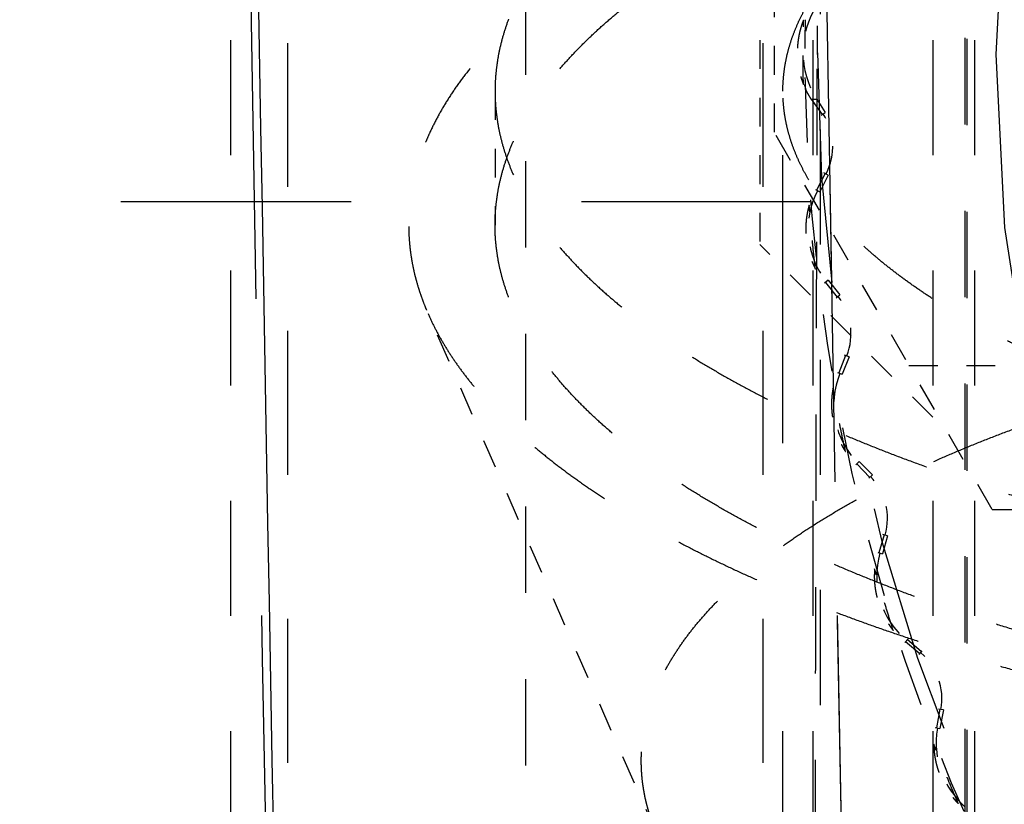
# Model space of a CAD drawing. Header units: millimetres. Extents: x 14186 to 17588, y 1400 to 3805.
# Tile 281 of 656: x 16298.19 to 16301.61, y 2690.93 to 2693.65. Entities that reach past the tile are written whole.
import ezdxf

# ---------------------------------------------------------------- set-up
doc = ezdxf.new("R2010")
doc.units = ezdxf.units.MM
doc.linetypes.add('HIDDEN', pattern=[0.2, 0.1, -0.1])
for name, color, linetype in [('DEFAULT_2', 8, 'HIDDEN'), ('INTFCLR_159558', 7, 'Continuous'), ('SHELL_64', 7, 'Continuous'), ('SHELL_77', 7, 'Continuous')]:
    doc.layers.add(name, color=color, linetype=linetype)
doc.layers.add('dim', color=82, linetype='Continuous', lineweight=9)
doc.styles.get("Standard").update_dxf_attribs({"font": 'arial.ttf'})
doc.dimstyles.new('ISO-25', dxfattribs={"dimtxt": 2.5, "dimasz": 2.5, "dimexe": 1.25, "dimexo": 0.625, "dimtad": 1, "dimtxsty": 'Standard', "dimcen": 2.5, "dimadec": 0, "dimazin": 0, "dimtfac": 1, "dimtmove": 0, "dimatfit": 3, "dimfxl": 1, "dimarcsym": 0})

# ---------------------------------------------------------------- blocks, each defined once
blk = doc.blocks.new('*D27')
at = {"layer": 'Defpoints', "color": 0, "transparency": 16777216}
for p in [(17053.8506, 3119.6874), (16297.8248, 2320.6724)]:
    blk.add_point(p, dxfattribs=at)
at = {"layer": 'dim', "color": 0, "linetype": 'Continuous', "lineweight": -2, "transparency": 16777216}
for p, q in [((17253.4695, 3330.6569), (17070.3457, 3137.1204)), ((16297.8248, 2320.6724), (17053.8506, 3119.6874)), ((16281.3297, 2303.2393), (16264.8346, 2285.8063))]:
    blk.add_line(p, q, dxfattribs=at)
at = {"layer": 'dim', "color": 0, "transparency": 16777216}
for points in [[(17067.4402, 3139.8696), (17073.2513, 3134.3712), (17053.8506, 3119.6874)], [(16278.4242, 2305.9885), (16284.2352, 2300.4902), (16297.8248, 2320.6724)]]:
    blk.add_solid(points, dxfattribs=at)
at = {"layer": 'dim', "color": 0, "transparency": 16777216, "insert": (17191.287, 3297.1711), "char_height": 30, "attachment_point": 5, "rotation": 46.5835}
blk.add_mtext('∅1100', dxfattribs=at)
blk = doc.blocks.new('*D28')
at = {"layer": 'Defpoints', "color": 0, "transparency": 16777216}
for p in [(17217.9946, 2998.669), (16133.6809, 2441.6908)]:
    blk.add_point(p, dxfattribs=at)
at = {"layer": 'dim', "color": 0, "linetype": 'Continuous', "lineweight": -2, "transparency": 16777216}
for p, q in [((17380.1399, 3081.958), (17239.3428, 3009.635)), ((16133.6809, 2441.6908), (17217.9946, 2998.669)), ((16112.3326, 2430.7248), (16090.9843, 2419.7589))]:
    blk.add_line(p, q, dxfattribs=at)
at = {"layer": 'dim', "color": 0, "transparency": 16777216}
for points in [[(17237.5152, 3013.193), (17241.1705, 3006.0769), (17217.9946, 2998.669)], [(16110.5049, 2434.2829), (16114.1603, 2427.1668), (16133.6809, 2441.6908)]]:
    blk.add_solid(points, dxfattribs=at)
at = {"layer": 'dim', "color": 0, "transparency": 16777216, "insert": (17310.2934, 3070.985), "char_height": 30, "attachment_point": 5, "rotation": 27.1882}
blk.add_mtext('∅1219', dxfattribs=at)

msp = doc.modelspace()

# ---------------------------------------------------------------- linework, layer by layer
for centre, radius in [((16675.8377, 2720.1799), 609.5), ((16675.8377, 2720.1799), 550), ((16400.8377, 2720.1799), 275)]:
    msp.add_circle(centre, radius)
at = {"color": 7, "linetype": 'Continuous'}
msp.add_arc((17874.2153, 2720.2754), 1575.4233, 180.0034721, 181.2815985, dxfattribs=at)
at = {"layer": 'DEFAULT_2', "color": 8, "linetype": 'HIDDEN', "ltscale": 10}
msp.add_line((16300.8377, 2680.1799), (16300.8377, 2760.1799), dxfattribs=at)
at = {"layer": 'DEFAULT_2', "color": 8, "linetype": 'HIDDEN', "ltscale": 5}
for p, q in [((16299.1182, 2688.0699), (16299.1182, 2697.5699)), ((16300.7682, 2697.5699), (16300.7682, 2688.0699))]:
    msp.add_line(p, q, dxfattribs=at)
at = {"layer": 'DEFAULT_2', "color": 8, "linetype": 'HIDDEN', "ltscale": 3}
for p, q in [((16301.4713, 2690.8874), (16301.4713, 2696.1726)), ((16301.4782, 2690.884), (16301.4782, 2696.1757)), ((16299.9432, 2693.7599), (16299.9432, 2687.7799))]:
    msp.add_line(p, q, dxfattribs=at)
at = {"layer": 'DEFAULT_2', "color": 8, "linetype": 'HIDDEN', "ltscale": 4}
for p, q in [((16298.9182, 2695.1799), (16298.9182, 2688.0699)), ((16300.9682, 2688.0699), (16300.9682, 2695.1799)), ((16301.3582, 2695.1799), (16301.3582, 2688.2799)), ((16301.5036, 2695.1799), (16301.5036, 2688.2799)), ((16300.9432, 2686.7799), (16300.9432, 2694.7599))]:
    msp.add_line(p, q, dxfattribs=at)
at = {"layer": 'DEFAULT_2', "color": 8, "linetype": 'HIDDEN', "ltscale": 0.9}
msp.add_line((16300.9582, 2693.5299), (16300.9582, 2694.7636), dxfattribs=at)
at = {"layer": 'DEFAULT_2', "color": 8, "linetype": 'HIDDEN'}
msp.add_line((16300.7582, 2694.3799), (16300.7582, 2692.8699), dxfattribs=at)
at = {"layer": 'DEFAULT_2', "color": 8, "linetype": 'HIDDEN', "ltscale": 0.3}
msp.add_line((16299.8377, 2693.4029), (16299.8377, 2692.9375), dxfattribs=at)
at = {"layer": 'DEFAULT_2', "color": 8, "linetype": 'HIDDEN', "ltscale": 0.05}
for p, q in [((16300.9356, 2693.3745), (16300.9743, 2693.3221)), ((16300.9841, 2693.1171), (16300.9543, 2693.0592)), ((16300.9954, 2693.1113), (16300.9656, 2693.0535)), ((16300.9855, 2692.7386), (16301.0259, 2692.6875)), ((16300.9954, 2692.7464), (16301.0358, 2692.6954)), ((16301.0558, 2692.4845), (16301.0318, 2692.424)), ((16301.0675, 2692.4798), (16301.0435, 2692.4194)), ((16301.0943, 2692.1079), (16301.1395, 2692.0611)), ((16301.1033, 2692.1167), (16301.1485, 2692.0699)), ((16301.1891, 2691.862), (16301.1711, 2691.7994)), ((16301.2012, 2691.8585), (16301.1833, 2691.796)), ((16301.2643, 2691.491), (16301.3138, 2691.4488)), ((16301.3198, 2691.4548), (16301.2697, 2691.4974)), ((16301.3827, 2691.2555), (16301.371, 2691.1915)), ((16301.3952, 2691.2533), (16301.3834, 2691.1893))]:
    msp.add_line(p, q, dxfattribs=at)
at = {"layer": 'DEFAULT_2', "color": 8, "linetype": 'HIDDEN', "ltscale": 0.01}
for p, q in [((16300.9356, 2693.3745), (16300.9556, 2693.3745)), ((16300.9708, 2693.3198), (16300.9849, 2693.3289)), ((16300.9954, 2693.1113), (16300.9804, 2693.119)), ((16300.9506, 2693.0612), (16300.9656, 2693.0535)), ((16300.9954, 2692.7464), (16300.9822, 2692.7359)), ((16301.0226, 2692.6849), (16301.0358, 2692.6954)), ((16301.0675, 2692.4798), (16301.0519, 2692.4861)), ((16301.0279, 2692.4256), (16301.0435, 2692.4194)), ((16301.1033, 2692.1167), (16301.0912, 2692.105)), ((16301.1364, 2692.0582), (16301.1485, 2692.0699)), ((16301.2012, 2691.8585), (16301.185, 2691.8632)), ((16301.1671, 2691.8006), (16301.1833, 2691.796)), ((16301.2725, 2691.5006), (16301.2616, 2691.4878)), ((16301.3111, 2691.4456), (16301.322, 2691.4585)), ((16301.3952, 2691.2533), (16301.3786, 2691.2563)), ((16301.3669, 2691.1923), (16301.3834, 2691.1893))]:
    msp.add_line(p, q, dxfattribs=at)
at = {"layer": 'DEFAULT_2', "color": 8, "linetype": 'HIDDEN', "ltscale": 0.04}
msp.add_line((16300.9556, 2693.3745), (16300.9849, 2693.3289), dxfattribs=at)
at = {"layer": 'DEFAULT_2', "color": 8, "linetype": 'HIDDEN', "ltscale": 0.6}
msp.add_line((16301.3582, 2692.2699), (16300.7582, 2692.8699), dxfattribs=at)
at = {"layer": 'DEFAULT_2', "color": 8, "linetype": 'HIDDEN', "ltscale": 11}
msp.add_lwpolyline([(16300.7648, 2720.1799), (16300.7702, 2716.1544), (16300.788, 2711.7392), (16300.817, 2707.4502), (16300.8564, 2703.2887), (16300.9051, 2699.254), (16300.9622, 2695.3449), (16301.0268, 2691.5611), (16301.0979, 2687.9028), (16301.1634, 2684.8658)], dxfattribs=at)
msp.add_circle((16307.4582, 2693.5299), 5.8792, dxfattribs=at)
for centre, radius, start, end in [((17873.8176, 2720.2717), 1575.0525, 180.0033386, 181.2905303), ((17873.8448, 2720.2719), 1573.0797, 180.0033518, 181.2905842)]:
    msp.add_arc(centre, radius, start, end, dxfattribs=at)
at = {"layer": 'DEFAULT_2', "color": 8, "linetype": 'HIDDEN', "ltscale": 0.2}
for centre, radius, start, end in [((16307.4582, 2693.5299), 6.5442, 178.94389, 180.91892), ((16300.8017, 2693.2111), 0.2094, 332.7421, 32.7421), ((16301.2186, 2692.9231), 0.2931, 152.8745, 218.3671), ((16300.865, 2692.5602), 0.2094, 338.3671, 38.3671), ((16301.3081, 2692.3144), 0.2931, 158.4995, 223.9921), ((16300.9918, 2691.9186), 0.2094, 343.9921, 43.9921), ((16301.4569, 2691.7175), 0.2931, 164.1245, 229.6171), ((16301.1809, 2691.2925), 0.2094, 349.6171, 49.6171), ((16301.6634, 2691.138), 0.2931, 169.7495, 235.2421)]:
    msp.add_arc(centre, radius, start, end, dxfattribs=at)
at = {"layer": 'DEFAULT_2', "color": 8, "linetype": 'HIDDEN', "ltscale": 8}
msp.add_arc((16307.4582, 2693.5299), 6.5, 179.94891, 0.04638, dxfattribs=at)
at = {"layer": 'DEFAULT_2', "color": 8, "linetype": 'HIDDEN', "ltscale": 2}
msp.add_arc((16307.4582, 2693.5299), 6.5442, 180.92308, 212.68584, dxfattribs=at)
at = {"layer": 'DEFAULT_2', "color": 8, "linetype": 'HIDDEN', "ltscale": 0.2}
msp.add_ellipse((16301.2092, 2693.5376), major_axis=(0.3015, -0.0004), ratio=0.999991, start_param=2.56891, end_param=3.714275, dxfattribs=at)
at = {"layer": 'DEFAULT_2', "color": 8, "linetype": 'HIDDEN', "ltscale": 3}
for points, knots in [([(16304.8377, 2695.2311), (16304.756, 2695.2311), (16304.5927, 2695.2297), (16304.3482, 2695.2231), (16304.1047, 2695.2121), (16303.8629, 2695.1968), (16303.6235, 2695.1772), (16303.3872, 2695.1533), (16303.1543, 2695.1252), (16302.9255, 2695.0929), (16302.7013, 2695.0566), (16302.4822, 2695.0163), (16302.2687, 2694.9722), (16302.0615, 2694.9243), (16301.8931, 2694.881), (16301.762, 2694.8445), (16301.6662, 2694.8165), (16301.5723, 2694.7876), (16301.4804, 2694.7579), (16301.3905, 2694.7274), (16301.3027, 2694.6961), (16301.217, 2694.664), (16301.1334, 2694.6311), (16301.0522, 2694.5975), (16300.9731, 2694.5632), (16300.8965, 2694.5282), (16300.8221, 2694.4925), (16300.7502, 2694.4561), (16300.6808, 2694.4192), (16300.6139, 2694.3816), (16300.5495, 2694.3434), (16300.4877, 2694.3046), (16300.4285, 2694.2653), (16300.3719, 2694.2255), (16300.3181, 2694.1852), (16300.2669, 2694.1444), (16300.2185, 2694.1032), (16300.1729, 2694.0615), (16300.1301, 2694.0195), (16300.0902, 2693.977), (16300.0531, 2693.9342), (16300.0188, 2693.8911), (16299.9875, 2693.8477), (16299.9591, 2693.804), (16299.9336, 2693.7601), (16299.9111, 2693.716), (16299.8915, 2693.6716), (16299.875, 2693.6271), (16299.8614, 2693.5824), (16299.8508, 2693.5376), (16299.8433, 2693.4928), (16299.8387, 2693.4478), (16299.8377, 2693.4178), (16299.8377, 2693.4029)], [0, 0, 0, 0, 0.043335, 0.08662, 0.129747, 0.172607, 0.215095, 0.257126, 0.29862, 0.339496, 0.379677, 0.419083, 0.457639, 0.495268, 0.531899, 0.54982, 0.567469, 0.584838, 0.601919, 0.618707, 0.635194, 0.651374, 0.667243, 0.682794, 0.698025, 0.71293, 0.727506, 0.741751, 0.75566, 0.769231, 0.782465, 0.795361, 0.807921, 0.820145, 0.832037, 0.843598, 0.854834, 0.86575, 0.876352, 0.886652, 0.896658, 0.906383, 0.91584, 0.925044, 0.934012, 0.942764, 0.951321, 0.959706, 0.967945, 0.976066, 0.984095, 0.992063, 1, 1, 1, 1]), ([(16300.8377, 2693.4029), (16300.8377, 2693.4148), (16300.8386, 2693.4388), (16300.8422, 2693.4748), (16300.8482, 2693.5107), (16300.8567, 2693.5465), (16300.8675, 2693.5822), (16300.8808, 2693.6179), (16300.8964, 2693.6533), (16300.9144, 2693.6887), (16300.9348, 2693.7238), (16300.9575, 2693.7588), (16300.9826, 2693.7935), (16301.0196, 2693.8401), (16301.0609, 2693.8856), (16301.1059, 2693.9298), (16301.1424, 2693.9631), (16301.1811, 2693.9961), (16301.222, 2694.0287), (16301.2651, 2694.061), (16301.3103, 2694.0928), (16301.3577, 2694.1243), (16301.4071, 2694.1553), (16301.4586, 2694.1858), (16301.5122, 2694.2159), (16301.5677, 2694.2455), (16301.6252, 2694.2745), (16301.6847, 2694.3031), (16301.746, 2694.3311), (16301.8092, 2694.3586), (16301.8743, 2694.3855), (16301.9411, 2694.4117), (16302.0096, 2694.4374), (16302.0799, 2694.4625), (16302.1766, 2694.4953), (16302.3015, 2694.5346), (16302.4563, 2694.5787), (16302.6167, 2694.62), (16302.7825, 2694.6583), (16302.9533, 2694.6936), (16303.1285, 2694.7259), (16303.3079, 2694.7549), (16303.4909, 2694.7807), (16303.6772, 2694.8032), (16303.8664, 2694.8223), (16304.0579, 2694.838), (16304.2513, 2694.8503), (16304.4461, 2694.859), (16304.6417, 2694.8643), (16304.7724, 2694.8655), (16304.8377, 2694.8655)], [0, 0, 0, 0, 0.007937, 0.015905, 0.023934, 0.032054, 0.040293, 0.048679, 0.057237, 0.065989, 0.074957, 0.08416, 0.093616, 0.10334, 0.123642, 0.134246, 0.145163, 0.156398, 0.167959, 0.179848, 0.192071, 0.20463, 0.217527, 0.230763, 0.244336, 0.258245, 0.272488, 0.287063, 0.301967, 0.317196, 0.332747, 0.348616, 0.364797, 0.381285, 0.398072, 0.432521, 0.46809, 0.504724, 0.542355, 0.580909, 0.620314, 0.660493, 0.701369, 0.742865, 0.784901, 0.827396, 0.870261, 0.91339, 0.956673, 1, 1, 1, 1]), ([(16299.8377, 2692.9375), (16299.8377, 2692.9525), (16299.8387, 2692.9825), (16299.8433, 2693.0274), (16299.8508, 2693.0723), (16299.8614, 2693.117), (16299.875, 2693.1617), (16299.8915, 2693.2062), (16299.9111, 2693.2506), (16299.9336, 2693.2947), (16299.9591, 2693.3387), (16299.9875, 2693.3824), (16300.0188, 2693.4258), (16300.0531, 2693.4689), (16300.0902, 2693.5117), (16300.1301, 2693.5541), (16300.1729, 2693.5961), (16300.2185, 2693.6378), (16300.2669, 2693.679), (16300.3181, 2693.7198), (16300.3719, 2693.7601), (16300.4285, 2693.7999), (16300.4877, 2693.8392), (16300.5495, 2693.878), (16300.6139, 2693.9162), (16300.6808, 2693.9538), (16300.7502, 2693.9908), (16300.8221, 2694.0271), (16300.8964, 2694.0628), (16300.9731, 2694.0978), (16301.0521, 2694.1321), (16301.1334, 2694.1657), (16301.2169, 2694.1986), (16301.3026, 2694.2307), (16301.3905, 2694.262), (16301.4804, 2694.2925), (16301.5723, 2694.3222), (16301.6662, 2694.3511), (16301.762, 2694.3791), (16301.8931, 2694.4156), (16302.0615, 2694.4589), (16302.2687, 2694.5068), (16302.4821, 2694.551), (16302.7012, 2694.5912), (16302.9255, 2694.6276), (16303.1543, 2694.6598), (16303.3871, 2694.6879), (16303.6235, 2694.7118), (16303.8629, 2694.7314), (16304.1047, 2694.7467), (16304.3482, 2694.7577), (16304.5927, 2694.7643), (16304.756, 2694.7658), (16304.8377, 2694.7658)], [0, 0, 0, 0, 0.007937, 0.015905, 0.023934, 0.032054, 0.040294, 0.048679, 0.057236, 0.065987, 0.074956, 0.08416, 0.093616, 0.103341, 0.113347, 0.123646, 0.134249, 0.145165, 0.1564, 0.167962, 0.179853, 0.192077, 0.204636, 0.217532, 0.230766, 0.244337, 0.258246, 0.27249, 0.287066, 0.301971, 0.317201, 0.332753, 0.348621, 0.364801, 0.381288, 0.398076, 0.415157, 0.432526, 0.450175, 0.468096, 0.504727, 0.542356, 0.580912, 0.620319, 0.660499, 0.701376, 0.74287, 0.784902, 0.827391, 0.870252, 0.913379, 0.956665, 1, 1, 1, 1]), ([(16300.9432, 2687.7799), (16300.9438, 2688.0197), (16300.9449, 2688.4994), (16300.9463, 2689.0989), (16300.9474, 2689.5786), (16300.9483, 2689.9383), (16300.9491, 2690.298), (16300.9499, 2690.6578), (16300.9508, 2691.0175), (16300.9516, 2691.3773), (16300.9525, 2691.737), (16300.9537, 2692.2166), (16300.9553, 2692.8162), (16300.9566, 2693.2959), (16300.9573, 2693.5357)], [0, 0, 0, 0, 0.125, 0.25, 0.3125, 0.375, 0.4375, 0.5, 0.5625, 0.625, 0.6875, 0.75, 0.875, 1, 1, 1, 1]), ([(16299.8377, 2693.4029), (16299.8377, 2693.3879), (16299.8387, 2693.3579), (16299.8433, 2693.313), (16299.8508, 2693.2681), (16299.8614, 2693.2233), (16299.875, 2693.1787), (16299.8915, 2693.1341), (16299.9111, 2693.0898), (16299.9336, 2693.0456), (16299.9591, 2693.0017), (16299.9875, 2692.958), (16300.0188, 2692.9146), (16300.0531, 2692.8715), (16300.0902, 2692.8287), (16300.1301, 2692.7863), (16300.1729, 2692.7442), (16300.2185, 2692.7026), (16300.2669, 2692.6613), (16300.3181, 2692.6205), (16300.3719, 2692.5802), (16300.4285, 2692.5404), (16300.4877, 2692.5011), (16300.5495, 2692.4624), (16300.6139, 2692.4242), (16300.6808, 2692.3866), (16300.7502, 2692.3496), (16300.8221, 2692.3133), (16300.8964, 2692.2776), (16300.9731, 2692.2426), (16301.0521, 2692.2082), (16301.1334, 2692.1746), (16301.2169, 2692.1418), (16301.3026, 2692.1097), (16301.3905, 2692.0784), (16301.4804, 2692.0478), (16301.5723, 2692.0181), (16301.6662, 2691.9892), (16301.762, 2691.9612), (16301.8931, 2691.9247), (16302.0615, 2691.8815), (16302.2687, 2691.8335), (16302.4821, 2691.7894), (16302.7012, 2691.7491), (16302.9255, 2691.7128), (16303.1543, 2691.6806), (16303.3871, 2691.6525), (16303.6235, 2691.6286), (16303.8629, 2691.6089), (16304.1047, 2691.5936), (16304.3482, 2691.5827), (16304.5927, 2691.5761), (16304.756, 2691.5746), (16304.8377, 2691.5746)], [0, 0, 0, 0, 0.007937, 0.015905, 0.023934, 0.032054, 0.040294, 0.048679, 0.057236, 0.065987, 0.074956, 0.08416, 0.093616, 0.103341, 0.113347, 0.123646, 0.134249, 0.145165, 0.1564, 0.167962, 0.179853, 0.192077, 0.204636, 0.217532, 0.230766, 0.244337, 0.258246, 0.27249, 0.287066, 0.301971, 0.317201, 0.332753, 0.348621, 0.364801, 0.381288, 0.398076, 0.415157, 0.432526, 0.450175, 0.468096, 0.504727, 0.542356, 0.580912, 0.620319, 0.660499, 0.701376, 0.74287, 0.784902, 0.827391, 0.870252, 0.913379, 0.956665, 1, 1, 1, 1]), ([(16304.8377, 2691.9403), (16304.7724, 2691.9403), (16304.6417, 2691.9414), (16304.4461, 2691.9467), (16304.2513, 2691.9555), (16304.0579, 2691.9677), (16303.8664, 2691.9834), (16303.6773, 2692.0026), (16303.491, 2692.025), (16303.3079, 2692.0508), (16303.1286, 2692.0799), (16302.9533, 2692.1121), (16302.7825, 2692.1474), (16302.6167, 2692.1857), (16302.4563, 2692.227), (16302.3016, 2692.2711), (16302.1767, 2692.3104), (16302.0799, 2692.3433), (16302.0097, 2692.3683), (16301.9411, 2692.394), (16301.8743, 2692.4203), (16301.8093, 2692.4471), (16301.7461, 2692.4746), (16301.6847, 2692.5026), (16301.6253, 2692.5312), (16301.5678, 2692.5603), (16301.5122, 2692.5898), (16301.4586, 2692.6199), (16301.4071, 2692.6505), (16301.3577, 2692.6815), (16301.3103, 2692.7129), (16301.2651, 2692.7448), (16301.222, 2692.777), (16301.1811, 2692.8096), (16301.1424, 2692.8426), (16301.1059, 2692.8759), (16301.0609, 2692.9202), (16301.0197, 2692.9656), (16300.9826, 2693.0122), (16300.9576, 2693.047), (16300.9348, 2693.0819), (16300.9144, 2693.1171), (16300.8964, 2693.1524), (16300.8808, 2693.1879), (16300.8675, 2693.2235), (16300.8567, 2693.2592), (16300.8482, 2693.2951), (16300.8422, 2693.331), (16300.8386, 2693.3669), (16300.8377, 2693.3909), (16300.8377, 2693.4029)], [0, 0, 0, 0, 0.043328, 0.08661, 0.129738, 0.172602, 0.215096, 0.257131, 0.298626, 0.339502, 0.379681, 0.419085, 0.457639, 0.495269, 0.531903, 0.567472, 0.601921, 0.618708, 0.635196, 0.651377, 0.667246, 0.682798, 0.698027, 0.712931, 0.727506, 0.74175, 0.755659, 0.769233, 0.782469, 0.795366, 0.807925, 0.820148, 0.832038, 0.843599, 0.854835, 0.865752, 0.876356, 0.896659, 0.906383, 0.915839, 0.925042, 0.93401, 0.942763, 0.95132, 0.959707, 0.967946, 0.976066, 0.984095, 0.992063, 1, 1, 1, 1]), ([(16304.8377, 2691.1092), (16304.756, 2691.1092), (16304.5927, 2691.1107), (16304.3482, 2691.1173), (16304.1047, 2691.1283), (16303.8629, 2691.1436), (16303.6235, 2691.1632), (16303.3872, 2691.1871), (16303.1543, 2691.2152), (16302.9255, 2691.2474), (16302.7013, 2691.2837), (16302.4822, 2691.324), (16302.2687, 2691.3682), (16302.0615, 2691.4161), (16301.8931, 2691.4594), (16301.762, 2691.4958), (16301.6662, 2691.5239), (16301.5723, 2691.5527), (16301.4804, 2691.5824), (16301.3905, 2691.613), (16301.3027, 2691.6443), (16301.217, 2691.6764), (16301.1334, 2691.7093), (16301.0522, 2691.7429), (16300.9731, 2691.7772), (16300.8965, 2691.8122), (16300.8221, 2691.8479), (16300.7502, 2691.8842), (16300.6808, 2691.9212), (16300.6139, 2691.9588), (16300.5495, 2691.997), (16300.4877, 2692.0357), (16300.4285, 2692.075), (16300.3719, 2692.1149), (16300.3181, 2692.1552), (16300.2669, 2692.196), (16300.2185, 2692.2372), (16300.1729, 2692.2788), (16300.1301, 2692.3209), (16300.0902, 2692.3633), (16300.0531, 2692.4061), (16300.0188, 2692.4492), (16299.9875, 2692.4926), (16299.9591, 2692.5363), (16299.9336, 2692.5802), (16299.9111, 2692.6244), (16299.8915, 2692.6688), (16299.875, 2692.7133), (16299.8614, 2692.758), (16299.8508, 2692.8027), (16299.8433, 2692.8476), (16299.8387, 2692.8925), (16299.8377, 2692.9225), (16299.8377, 2692.9375)], [0, 0, 0, 0, 0.043335, 0.08662, 0.129747, 0.172607, 0.215095, 0.257126, 0.29862, 0.339496, 0.379677, 0.419083, 0.457639, 0.495268, 0.531899, 0.54982, 0.567469, 0.584838, 0.601919, 0.618707, 0.635194, 0.651374, 0.667243, 0.682794, 0.698025, 0.71293, 0.727506, 0.741751, 0.75566, 0.769231, 0.782465, 0.795361, 0.807921, 0.820145, 0.832037, 0.843598, 0.854834, 0.86575, 0.876352, 0.886652, 0.896658, 0.906383, 0.91584, 0.925044, 0.934012, 0.942764, 0.951321, 0.959706, 0.967945, 0.976066, 0.984095, 0.992063, 1, 1, 1, 1])]:
    msp.add_open_spline(points, degree=3, knots=knots, dxfattribs=at)
at = {"layer": 'DEFAULT_2', "color": 8, "linetype": 'HIDDEN', "ltscale": 0.2}
for points, knots in [([(16300.9093, 2693.6496), (16300.9084, 2693.6474), (16300.9067, 2693.643), (16300.9046, 2693.6374), (16300.9031, 2693.6329), (16300.902, 2693.6295), (16300.9009, 2693.6261), (16300.8999, 2693.6226), (16300.8989, 2693.6192), (16300.8979, 2693.6157), (16300.897, 2693.6123), (16300.8963, 2693.6094), (16300.8958, 2693.6071), (16300.8954, 2693.6053), (16300.895, 2693.6036), (16300.8944, 2693.6013), (16300.8938, 2693.5983), (16300.8931, 2693.5948), (16300.8925, 2693.5913), (16300.8917, 2693.5866), (16300.8908, 2693.5807), (16300.89, 2693.5748), (16300.8895, 2693.5701), (16300.8891, 2693.5665), (16300.8889, 2693.5636), (16300.8887, 2693.5612), (16300.8885, 2693.5588), (16300.8883, 2693.5558), (16300.8881, 2693.5511), (16300.8879, 2693.5451), (16300.8878, 2693.538), (16300.8878, 2693.5308), (16300.888, 2693.5248), (16300.8883, 2693.5201), (16300.8885, 2693.5165), (16300.8888, 2693.513), (16300.8892, 2693.5082), (16300.8898, 2693.5023), (16300.8905, 2693.4964), (16300.8912, 2693.4916), (16300.8918, 2693.4881), (16300.8924, 2693.4846), (16300.893, 2693.4811), (16300.8937, 2693.4776), (16300.8944, 2693.4741), (16300.8952, 2693.4706), (16300.896, 2693.4671), (16300.8969, 2693.4636), (16300.8981, 2693.459), (16300.8993, 2693.4544), (16300.9005, 2693.4504), (16300.9012, 2693.4481), (16300.9019, 2693.4458), (16300.9029, 2693.443), (16300.9044, 2693.4385), (16300.9064, 2693.4329), (16300.9081, 2693.4284), (16300.909, 2693.4262)], [0, 0, 0, 0, 0.031246, 0.062496, 0.078123, 0.093749, 0.109375, 0.125001, 0.140627, 0.156252, 0.171877, 0.187501, 0.195314, 0.203126, 0.210939, 0.218751, 0.234376, 0.250002, 0.265627, 0.281252, 0.312502, 0.343752, 0.359377, 0.375002, 0.390627, 0.398439, 0.406252, 0.421877, 0.437501, 0.468751, 0.5, 0.531249, 0.562498, 0.578123, 0.593748, 0.609373, 0.624998, 0.656247, 0.687497, 0.703122, 0.718748, 0.734373, 0.749998, 0.765624, 0.781249, 0.796874, 0.812499, 0.828123, 0.843748, 0.874999, 0.890624, 0.898437, 0.906251, 0.921877, 0.937504, 0.968754, 1, 1, 1, 1]), ([(16300.909, 2693.4262), (16300.9087, 2693.4448), (16300.9083, 2693.4821), (16300.9081, 2693.5379), (16300.9084, 2693.5938), (16300.9089, 2693.631), (16300.9093, 2693.6496)], [0, 0, 0, 0, 0.25, 0.5, 0.75, 1, 1, 1, 1]), ([(16300.9291, 2693.0072), (16300.9284, 2693.0049), (16300.9271, 2693.0003), (16300.9257, 2692.9945), (16300.9246, 2692.9899), (16300.9238, 2692.9864), (16300.9231, 2692.9829), (16300.9224, 2692.9794), (16300.9217, 2692.9758), (16300.9211, 2692.9723), (16300.9205, 2692.9688), (16300.9201, 2692.9658), (16300.9198, 2692.9635), (16300.9196, 2692.9617), (16300.9193, 2692.9599), (16300.9191, 2692.9576), (16300.9187, 2692.9546), (16300.9184, 2692.951), (16300.9181, 2692.9475), (16300.9177, 2692.9427), (16300.9174, 2692.9368), (16300.9172, 2692.9308), (16300.9172, 2692.926), (16300.9172, 2692.9225), (16300.9172, 2692.9195), (16300.9173, 2692.9171), (16300.9173, 2692.9147), (16300.9174, 2692.9117), (16300.9176, 2692.907), (16300.918, 2692.901), (16300.9186, 2692.8939), (16300.9194, 2692.8868), (16300.9202, 2692.8809), (16300.9209, 2692.8762), (16300.9214, 2692.8726), (16300.9221, 2692.8691), (16300.9229, 2692.8644), (16300.9241, 2692.8586), (16300.9254, 2692.8528), (16300.9266, 2692.8481), (16300.9275, 2692.8447), (16300.9284, 2692.8412), (16300.9294, 2692.8378), (16300.9304, 2692.8344), (16300.9315, 2692.831), (16300.9326, 2692.8276), (16300.9338, 2692.8242), (16300.935, 2692.8208), (16300.9366, 2692.8163), (16300.9383, 2692.8119), (16300.9399, 2692.808), (16300.9408, 2692.8058), (16300.9418, 2692.8036), (16300.943, 2692.8009), (16300.9449, 2692.7966), (16300.9475, 2692.7912), (16300.9496, 2692.7869), (16300.9507, 2692.7848)], [0, 0, 0, 0, 0.031246, 0.062496, 0.078123, 0.093749, 0.109375, 0.125001, 0.140627, 0.156252, 0.171877, 0.187501, 0.195314, 0.203126, 0.210939, 0.218751, 0.234376, 0.250002, 0.265627, 0.281252, 0.312502, 0.343752, 0.359377, 0.375002, 0.390627, 0.398439, 0.406252, 0.421877, 0.437501, 0.468751, 0.5, 0.531249, 0.562498, 0.578123, 0.593748, 0.609373, 0.624998, 0.656247, 0.687497, 0.703122, 0.718748, 0.734373, 0.749998, 0.765624, 0.781249, 0.796874, 0.812499, 0.828123, 0.843748, 0.874999, 0.890624, 0.898437, 0.906251, 0.921877, 0.937504, 0.968754, 1, 1, 1, 1]), ([(16300.9507, 2692.7848), (16300.9486, 2692.8033), (16300.9445, 2692.8403), (16300.9389, 2692.8959), (16300.9337, 2692.9515), (16300.9306, 2692.9886), (16300.9291, 2693.0072)], [0, 0, 0, 0, 0.25, 0.5, 0.75, 1, 1, 1, 1]), ([(16301.0118, 2692.3697), (16301.0113, 2692.3674), (16301.0105, 2692.3627), (16301.0096, 2692.3568), (16301.009, 2692.3521), (16301.0085, 2692.3485), (16301.0081, 2692.3449), (16301.0078, 2692.3414), (16301.0075, 2692.3378), (16301.0072, 2692.3343), (16301.007, 2692.3307), (16301.0069, 2692.3277), (16301.0068, 2692.3253), (16301.0067, 2692.3235), (16301.0067, 2692.3218), (16301.0066, 2692.3194), (16301.0066, 2692.3164), (16301.0066, 2692.3128), (16301.0067, 2692.3092), (16301.0068, 2692.3045), (16301.0071, 2692.2985), (16301.0075, 2692.2926), (16301.0079, 2692.2878), (16301.0082, 2692.2843), (16301.0085, 2692.2813), (16301.0088, 2692.2789), (16301.0091, 2692.2766), (16301.0095, 2692.2736), (16301.0102, 2692.2689), (16301.0111, 2692.263), (16301.0124, 2692.256), (16301.0139, 2692.249), (16301.0153, 2692.2432), (16301.0164, 2692.2385), (16301.0173, 2692.2351), (16301.0183, 2692.2316), (16301.0196, 2692.2271), (16301.0214, 2692.2214), (16301.0233, 2692.2157), (16301.0249, 2692.2112), (16301.0261, 2692.2079), (16301.0274, 2692.2045), (16301.0287, 2692.2012), (16301.03, 2692.1979), (16301.0314, 2692.1946), (16301.0329, 2692.1913), (16301.0344, 2692.1881), (16301.0359, 2692.1848), (16301.0379, 2692.1805), (16301.0401, 2692.1763), (16301.042, 2692.1726), (16301.0432, 2692.1705), (16301.0443, 2692.1684), (16301.0458, 2692.1658), (16301.0482, 2692.1617), (16301.0512, 2692.1566), (16301.0538, 2692.1525), (16301.0551, 2692.1505)], [0, 0, 0, 0, 0.031246, 0.062496, 0.078123, 0.093749, 0.109375, 0.125001, 0.140627, 0.156252, 0.171877, 0.187501, 0.195314, 0.203126, 0.210939, 0.218751, 0.234376, 0.250002, 0.265627, 0.281252, 0.312502, 0.343752, 0.359377, 0.375002, 0.390627, 0.398439, 0.406252, 0.421877, 0.437501, 0.468751, 0.5, 0.531249, 0.562498, 0.578123, 0.593748, 0.609373, 0.624998, 0.656247, 0.687497, 0.703122, 0.718748, 0.734373, 0.749998, 0.765624, 0.781249, 0.796874, 0.812499, 0.828123, 0.843748, 0.874999, 0.890624, 0.898437, 0.906251, 0.921877, 0.937504, 0.968754, 1, 1, 1, 1]), ([(16301.0551, 2692.1505), (16301.0511, 2692.1687), (16301.0435, 2692.2052), (16301.0324, 2692.2599), (16301.0218, 2692.3148), (16301.0151, 2692.3514), (16301.0118, 2692.3697)], [0, 0, 0, 0, 0.25, 0.5, 0.75, 1, 1, 1, 1]), ([(16301.1565, 2691.7434), (16301.1563, 2691.7411), (16301.1559, 2691.7363), (16301.1556, 2691.7304), (16301.1555, 2691.7256), (16301.1554, 2691.722), (16301.1553, 2691.7184), (16301.1554, 2691.7149), (16301.1554, 2691.7113), (16301.1555, 2691.7077), (16301.1556, 2691.7041), (16301.1558, 2691.7012), (16301.1559, 2691.6988), (16301.156, 2691.697), (16301.1562, 2691.6952), (16301.1564, 2691.6928), (16301.1566, 2691.6899), (16301.157, 2691.6863), (16301.1574, 2691.6828), (16301.158, 2691.678), (16301.1588, 2691.6721), (16301.1598, 2691.6662), (16301.1607, 2691.6616), (16301.1614, 2691.6581), (16301.162, 2691.6551), (16301.1625, 2691.6528), (16301.163, 2691.6505), (16301.1637, 2691.6476), (16301.1648, 2691.6429), (16301.1664, 2691.6372), (16301.1683, 2691.6303), (16301.1705, 2691.6235), (16301.1724, 2691.6179), (16301.174, 2691.6134), (16301.1753, 2691.61), (16301.1766, 2691.6067), (16301.1783, 2691.6022), (16301.1806, 2691.5968), (16301.1831, 2691.5913), (16301.1851, 2691.587), (16301.1866, 2691.5838), (16301.1882, 2691.5806), (16301.1899, 2691.5774), (16301.1916, 2691.5742), (16301.1933, 2691.5711), (16301.195, 2691.568), (16301.1968, 2691.5649), (16301.1986, 2691.5618), (16301.2011, 2691.5577), (16301.2037, 2691.5537), (16301.206, 2691.5502), (16301.2073, 2691.5483), (16301.2087, 2691.5463), (16301.2104, 2691.5438), (16301.2131, 2691.54), (16301.2167, 2691.5352), (16301.2196, 2691.5314), (16301.2211, 2691.5296)], [0, 0, 0, 0, 0.031246, 0.062496, 0.078123, 0.093749, 0.109375, 0.125001, 0.140627, 0.156252, 0.171877, 0.187501, 0.195314, 0.203126, 0.210939, 0.218751, 0.234376, 0.250002, 0.265627, 0.281252, 0.312502, 0.343752, 0.359377, 0.375002, 0.390627, 0.398439, 0.406252, 0.421877, 0.437501, 0.468751, 0.5, 0.531249, 0.562498, 0.578123, 0.593748, 0.609373, 0.624998, 0.656247, 0.687497, 0.703122, 0.718748, 0.734373, 0.749998, 0.765624, 0.781249, 0.796874, 0.812499, 0.828123, 0.843748, 0.874999, 0.890624, 0.898437, 0.906251, 0.921877, 0.937504, 0.968754, 1, 1, 1, 1]), ([(16301.2211, 2691.5296), (16301.2154, 2691.5473), (16301.2042, 2691.5828), (16301.1878, 2691.6362), (16301.1719, 2691.6897), (16301.1616, 2691.7255), (16301.1565, 2691.7434)], [0, 0, 0, 0, 0.25, 0.5, 0.75, 1, 1, 1, 1]), ([(16301.4472, 2690.9279), (16301.4398, 2690.9449), (16301.4252, 2690.9792), (16301.4036, 2691.0307), (16301.3825, 2691.0824), (16301.3688, 2691.117), (16301.362, 2691.1344)], [0, 0, 0, 0, 0.25, 0.5, 0.75, 1, 1, 1, 1]), ([(16301.362, 2691.1344), (16301.362, 2691.132), (16301.3621, 2691.1272), (16301.3624, 2691.1213), (16301.3627, 2691.1165), (16301.3629, 2691.1129), (16301.3632, 2691.1094), (16301.3636, 2691.1058), (16301.364, 2691.1023), (16301.3644, 2691.0987), (16301.3649, 2691.0952), (16301.3654, 2691.0922), (16301.3658, 2691.0899), (16301.366, 2691.0881), (16301.3664, 2691.0863), (16301.3668, 2691.084), (16301.3673, 2691.0811), (16301.368, 2691.0776), (16301.3688, 2691.0741), (16301.3698, 2691.0694), (16301.3712, 2691.0636), (16301.3728, 2691.0579), (16301.3741, 2691.0533), (16301.3752, 2691.0499), (16301.376, 2691.047), (16301.3768, 2691.0448), (16301.3775, 2691.0425), (16301.3785, 2691.0397), (16301.3801, 2691.0352), (16301.3822, 2691.0296), (16301.3848, 2691.023), (16301.3876, 2691.0164), (16301.3901, 2691.0109), (16301.3921, 2691.0066), (16301.3937, 2691.0034), (16301.3953, 2691.0002), (16301.3975, 2690.996), (16301.4003, 2690.9908), (16301.4033, 2690.9856), (16301.4057, 2690.9815), (16301.4076, 2690.9784), (16301.4095, 2690.9754), (16301.4114, 2690.9724), (16301.4134, 2690.9694), (16301.4154, 2690.9665), (16301.4175, 2690.9635), (16301.4196, 2690.9606), (16301.4217, 2690.9577), (16301.4245, 2690.9539), (16301.4275, 2690.9502), (16301.4301, 2690.9469), (16301.4316, 2690.9451), (16301.4332, 2690.9433), (16301.4351, 2690.941), (16301.4382, 2690.9374), (16301.4423, 2690.933), (16301.4455, 2690.9296), (16301.4472, 2690.9279)], [0, 0, 0, 0, 0.031246, 0.062496, 0.078123, 0.093749, 0.109375, 0.125001, 0.140627, 0.156252, 0.171877, 0.187501, 0.195314, 0.203126, 0.210939, 0.218751, 0.234376, 0.250002, 0.265627, 0.281252, 0.312502, 0.343752, 0.359377, 0.375002, 0.390627, 0.398439, 0.406252, 0.421877, 0.437501, 0.468751, 0.5, 0.531249, 0.562498, 0.578123, 0.593748, 0.609373, 0.624998, 0.656247, 0.687497, 0.703122, 0.718748, 0.734373, 0.749998, 0.765624, 0.781249, 0.796874, 0.812499, 0.828123, 0.843748, 0.874999, 0.890624, 0.898437, 0.906251, 0.921877, 0.937504, 0.968754, 1, 1, 1, 1])]:
    msp.add_open_spline(points, degree=3, knots=knots, dxfattribs=at)
at = {"layer": 'DEFAULT_2', "color": 8, "linetype": 'HIDDEN', "ltscale": 0.04}
msp.add_open_spline([(16300.9124, 2693.4244), (16300.9128, 2693.4234), (16300.9136, 2693.4212), (16300.9145, 2693.4178), (16300.9153, 2693.4145), (16300.916, 2693.4116), (16300.9166, 2693.4094), (16300.9171, 2693.4078), (16300.9177, 2693.4062), (16300.9186, 2693.404), (16300.9198, 2693.4014), (16300.9214, 2693.3984), (16300.9229, 2693.3958), (16300.924, 2693.3938), (16300.9249, 2693.3923), (16300.9258, 2693.3908), (16300.9267, 2693.3893), (16300.9275, 2693.3878), (16300.9287, 2693.3858), (16300.9302, 2693.3834), (16300.9319, 2693.3804), (16300.9337, 2693.3774), (16300.935, 2693.3755), (16300.9356, 2693.3745)], degree=3, knots=[0, 0, 0, 0, 0.062377, 0.124894, 0.187548, 0.250112, 0.281299, 0.312422, 0.343512, 0.374613, 0.436947, 0.499535, 0.562329, 0.593759, 0.625181, 0.656569, 0.687909, 0.719205, 0.750465, 0.812898, 0.875259, 0.937604, 1, 1, 1, 1], dxfattribs=at)
at = {"layer": 'INTFCLR_159558', "color": 8, "linetype": 'HIDDEN', "ltscale": 7}
msp.add_circle((16304.8377, 2689.1799), 9, dxfattribs=at)
at = {"layer": 'SHELL_64', "color": 8, "linetype": 'HIDDEN', "ltscale": 8}
msp.add_line((16315.3377, 2693.0186), (16294.3377, 2693.0186), dxfattribs=at)
at = {"layer": 'SHELL_64', "color": 8, "linetype": 'HIDDEN'}
msp.add_line((16300.4027, 2690.8153), (16299.6049, 2692.6299), dxfattribs=at)
at = {"layer": 'SHELL_64', "color": 8, "linetype": 'HIDDEN', "ltscale": 3}
for points, knots in [([(16304.8377, 2694.8755), (16304.79, 2694.8755), (16304.6946, 2694.875), (16304.5515, 2694.8729), (16304.4086, 2694.8693), (16304.2659, 2694.8644), (16304.1237, 2694.858), (16303.982, 2694.8503), (16303.8409, 2694.8411), (16303.7006, 2694.8306), (16303.5611, 2694.8186), (16303.377, 2694.801), (16303.1944, 2694.7805), (16303.0135, 2694.7573), (16302.8797, 2694.7386), (16302.7473, 2694.7186), (16302.5738, 2694.6903), (16302.4026, 2694.6594), (16302.234, 2694.6257), (16302.1102, 2694.5994), (16301.9884, 2694.5718), (16301.8686, 2694.5431), (16301.7511, 2694.5132), (16301.6358, 2694.4821), (16301.5228, 2694.4499), (16301.4122, 2694.4166), (16301.3042, 2694.3822), (16301.1987, 2694.3468), (16301.0959, 2694.3103), (16300.9958, 2694.2728), (16300.8986, 2694.2344), (16300.8042, 2694.195), (16300.7127, 2694.1547), (16300.6243, 2694.1135), (16300.5389, 2694.0714), (16300.4567, 2694.0286), (16300.3777, 2693.9849), (16300.3019, 2693.9404), (16300.2295, 2693.8952), (16300.1604, 2693.8494), (16300.0947, 2693.8028), (16300.0325, 2693.7556), (16299.9738, 2693.7078), (16299.9186, 2693.6595), (16299.867, 2693.6106), (16299.8191, 2693.5612), (16299.7748, 2693.5114), (16299.7342, 2693.4611), (16299.6973, 2693.4105), (16299.6642, 2693.3594), (16299.6349, 2693.3081), (16299.6135, 2693.2648), (16299.5983, 2693.2301), (16299.588, 2693.2042), (16299.5786, 2693.1782), (16299.5702, 2693.1522), (16299.5627, 2693.1261), (16299.5562, 2693.1), (16299.5507, 2693.0739), (16299.5461, 2693.0477), (16299.5426, 2693.0215), (16299.5399, 2692.9953), (16299.5383, 2692.9691), (16299.5376, 2692.9429), (16299.5379, 2692.9167), (16299.5391, 2692.8905), (16299.5413, 2692.8643), (16299.5445, 2692.8381), (16299.5487, 2692.812), (16299.5538, 2692.7858), (16299.5599, 2692.7597), (16299.567, 2692.7336), (16299.575, 2692.7076), (16299.584, 2692.6816), (16299.5939, 2692.6556), (16299.6011, 2692.6385), (16299.6049, 2692.6299)], [0, 0, 0, 0, 0.022678, 0.045353, 0.068006, 0.090622, 0.113181, 0.135668, 0.158066, 0.180362, 0.202542, 0.224593, 0.268258, 0.289846, 0.311254, 0.332468, 0.353475, 0.394816, 0.415126, 0.435181, 0.454968, 0.474477, 0.493697, 0.512617, 0.531228, 0.54952, 0.567485, 0.585113, 0.602395, 0.619325, 0.635894, 0.652098, 0.66793, 0.683386, 0.69846, 0.71315, 0.727452, 0.741366, 0.754891, 0.768027, 0.780777, 0.793142, 0.805129, 0.816743, 0.827994, 0.838889, 0.849443, 0.859668, 0.869581, 0.879203, 0.888556, 0.897664, 0.902135, 0.906556, 0.910929, 0.91526, 0.919553, 0.923811, 0.92804, 0.932243, 0.936427, 0.940594, 0.944751, 0.948902, 0.953052, 0.957206, 0.961368, 0.965544, 0.969739, 0.973957, 0.978202, 0.98248, 0.986795, 0.99115, 0.99555, 1, 1, 1, 1]), ([(16300.4027, 2690.8153), (16300.3964, 2690.8297), (16300.3847, 2690.8587), (16300.3726, 2690.8957), (16300.3646, 2690.9253), (16300.3594, 2690.9474), (16300.3551, 2690.9696), (16300.3516, 2690.9918), (16300.3488, 2691.014), (16300.347, 2691.0362), (16300.3459, 2691.0584), (16300.3457, 2691.0806), (16300.3462, 2691.1028), (16300.3476, 2691.125), (16300.3499, 2691.1472), (16300.3529, 2691.1694), (16300.3568, 2691.1916), (16300.3615, 2691.2137), (16300.367, 2691.2358), (16300.3733, 2691.2579), (16300.3804, 2691.28), (16300.3911, 2691.3095), (16300.4065, 2691.3463), (16300.4281, 2691.3901), (16300.4487, 2691.4261), (16300.4667, 2691.4548), (16300.4861, 2691.4837), (16300.5123, 2691.5198), (16300.5467, 2691.5624), (16300.5842, 2691.6046), (16300.6249, 2691.6465), (16300.6686, 2691.6879), (16300.7153, 2691.7289), (16300.7651, 2691.7694), (16300.8178, 2691.8094), (16300.8735, 2691.8488), (16300.932, 2691.8877), (16300.9934, 2691.926), (16301.0577, 2691.9637), (16301.1246, 2692.0007), (16301.1943, 2692.037), (16301.2667, 2692.0727), (16301.3416, 2692.1076), (16301.4191, 2692.1418), (16301.4991, 2692.1752), (16301.5816, 2692.2077), (16301.6664, 2692.2395), (16301.7535, 2692.2704), (16301.8429, 2692.3004), (16301.9345, 2692.3296), (16302.0282, 2692.3578), (16302.1239, 2692.3851), (16302.2217, 2692.4114), (16302.3213, 2692.4368), (16302.4228, 2692.4612), (16302.526, 2692.4845), (16302.6309, 2692.5068), (16302.7375, 2692.5281), (16302.8456, 2692.5483), (16302.9551, 2692.5675), (16303.066, 2692.5855), (16303.1782, 2692.6025), (16303.2916, 2692.6183), (16303.4062, 2692.633), (16303.5217, 2692.6466), (16303.6383, 2692.6591), (16303.7557, 2692.6703), (16303.9137, 2692.6838), (16304.0727, 2692.695), (16304.2325, 2692.7037), (16304.3531, 2692.7091), (16304.474, 2692.7133), (16304.5951, 2692.7163), (16304.7164, 2692.7181), (16304.7973, 2692.7185), (16304.8377, 2692.7185)], [0, 0, 0, 0, 0.008849, 0.017518, 0.021796, 0.026042, 0.03026, 0.034454, 0.038631, 0.042793, 0.046947, 0.051097, 0.055248, 0.059404, 0.063572, 0.067755, 0.071959, 0.076188, 0.080446, 0.084739, 0.08907, 0.093444, 0.102334, 0.111442, 0.120794, 0.12557, 0.130417, 0.140331, 0.150556, 0.16111, 0.172005, 0.183254, 0.194868, 0.206855, 0.219222, 0.231971, 0.245107, 0.258631, 0.272545, 0.286847, 0.301537, 0.316611, 0.332067, 0.347898, 0.364102, 0.380671, 0.397602, 0.414884, 0.432511, 0.450475, 0.468767, 0.487377, 0.506298, 0.525518, 0.545027, 0.564814, 0.584868, 0.605179, 0.625734, 0.646521, 0.667528, 0.688741, 0.710148, 0.731736, 0.753491, 0.775401, 0.797453, 0.819634, 0.864331, 0.88682, 0.909381, 0.931997, 0.95465, 0.977324, 1, 1, 1, 1]), ([(16299.6049, 2692.6299), (16299.6112, 2692.6157), (16299.6245, 2692.5873), (16299.6469, 2692.5453), (16299.6719, 2692.5035), (16299.6993, 2692.462), (16299.7292, 2692.4206), (16299.7617, 2692.3796), (16299.7965, 2692.3388), (16299.8339, 2692.2983), (16299.8737, 2692.2581), (16299.9158, 2692.2182), (16299.9604, 2692.1787), (16300.0073, 2692.1396), (16300.0566, 2692.1008), (16300.1082, 2692.0625), (16300.1621, 2692.0246), (16300.2183, 2691.9871), (16300.2767, 2691.9501), (16300.3374, 2691.9136), (16300.4002, 2691.8775), (16300.4652, 2691.842), (16300.5323, 2691.8071), (16300.6015, 2691.7726), (16300.6727, 2691.7388), (16300.746, 2691.7055), (16300.8213, 2691.6728), (16300.8985, 2691.6407), (16300.9777, 2691.6093), (16301.0587, 2691.5785), (16301.1415, 2691.5484), (16301.2262, 2691.5189), (16301.3126, 2691.4901), (16301.4007, 2691.4621), (16301.4905, 2691.4347), (16301.5819, 2691.4081), (16301.6749, 2691.3822), (16301.7694, 2691.3571), (16301.8655, 2691.3328), (16301.9629, 2691.3092), (16302.0618, 2691.2864), (16302.162, 2691.2645), (16302.2635, 2691.2433), (16302.4012, 2691.216), (16302.5406, 2691.1906), (16302.6816, 2691.167), (16302.7889, 2691.15), (16302.8972, 2691.1339), (16303.0433, 2691.1136), (16303.1907, 2691.0951), (16303.3392, 2691.0785), (16303.4895, 2691.0629), (16303.6407, 2691.0492), (16303.7928, 2691.0374), (16303.9076, 2691.0295), (16304.0229, 2691.0224), (16304.1386, 2691.0163), (16304.2547, 2691.0111), (16304.4099, 2691.0055), (16304.6042, 2691.0008), (16304.7599, 2690.9995), (16304.8377, 2690.9995)], [0, 0, 0, 0, 0.008198, 0.016569, 0.025129, 0.033893, 0.042874, 0.052082, 0.06153, 0.071226, 0.081179, 0.091395, 0.101881, 0.11264, 0.123678, 0.134997, 0.146601, 0.158492, 0.170669, 0.183135, 0.195888, 0.208928, 0.222254, 0.235866, 0.24976, 0.263934, 0.278386, 0.293112, 0.308108, 0.323372, 0.338898, 0.354684, 0.370723, 0.38701, 0.403541, 0.420309, 0.43731, 0.454537, 0.471985, 0.489647, 0.507516, 0.525586, 0.54385, 0.562302, 0.599738, 0.618709, 0.637838, 0.657116, 0.676537, 0.715772, 0.735571, 0.75548, 0.7956, 0.815794, 0.836067, 0.856412, 0.876819, 0.897279, 0.917781, 0.958869, 1, 1, 1, 1])]:
    msp.add_open_spline(points, degree=3, knots=knots, dxfattribs=at)
at = {"layer": 'SHELL_77', "color": 8, "linetype": 'HIDDEN', "ltscale": 0.5}
msp.add_line((16300.8082, 2693.2599), (16300.8082, 2693.9799), dxfattribs=at)
at = {"layer": 'SHELL_77', "color": 8, "linetype": 'HIDDEN'}
msp.add_line((16301.5645, 2691.9499), (16300.8082, 2693.2599), dxfattribs=at)
at = {"layer": 'SHELL_77', "color": 8, "linetype": 'HIDDEN', "ltscale": 0.4}
msp.add_line((16301.2758, 2692.4499), (16301.8582, 2692.4499), dxfattribs=at)
at = {"layer": 'SHELL_77', "color": 8, "linetype": 'HIDDEN', "ltscale": 0.2}
msp.add_line((16301.5645, 2691.9499), (16301.8582, 2691.9499), dxfattribs=at)

# ---------------------------------------------------------------- dimensions: what is measured, and where the dimension line sits
at = {"layer": 'dim'}
dim = msp.add_diameter_dim_2p(p1=(16297.8248, 2320.6724), p2=(17053.8506, 3119.6874), dimstyle='ISO-25', override={"dimtxt": 30, "dimasz": 24, "dimexe": 5.997, "dimexo": 5.997, "dimgap": 5.997, "dimdsep": 46, "dimarcsym": 1}, dxfattribs=at)
dim.commit()
dim.dimension.update_dxf_attribs({"geometry": '*D27', "text_midpoint": (17207.3786, 3281.9453), "dimtype": 131})
dim = msp.add_diameter_dim_2p(p1=(16133.6809, 2441.6908), p2=(17217.9946, 2998.669), dimstyle='ISO-25', override={"dimtxt": 30, "dimasz": 24, "dimexe": 5.997, "dimexo": 5.997, "dimgap": 5.997, "dimdsep": 46, "dimarcsym": 1}, dxfattribs=at)
dim.commit()
dim.dimension.update_dxf_attribs({"geometry": '*D28', "text_midpoint": (17310.2934, 3070.985)})

doc.saveas('drawing.dxf')
